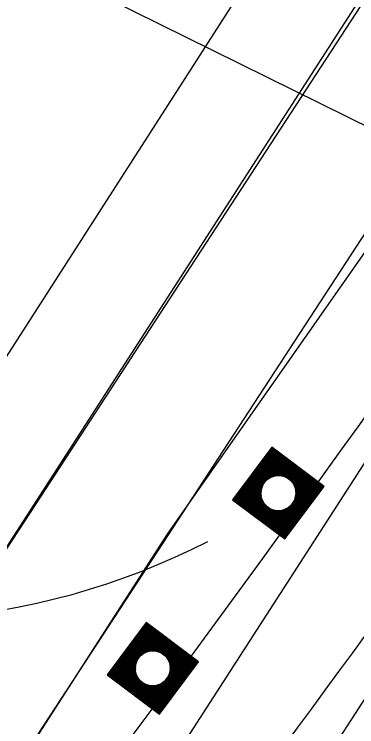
# Model space of a CAD drawing. Extents: x 14104283 to 14129344, y 8637090 to 8673339.
# Drawn here: x 14119205.4 to 14119237.5, y 8668979.3 to 8669046 of the extents above; entities that cross this region are included whole.
import ezdxf

# ---------------------------------------------------------------- set-up
doc = ezdxf.new("R2010")
doc.units = 0
for name, color, linetype in [('dsnCellElements', 7, 'Continuous'), ('dsnNonPlotable', 7, 'Continuous'), ('dsnPaintExistingBrokenLaneLineWhite', 7, 'Continuous'), ('dsnPaintExistingEdgeLineRightWhite', 7, 'Continuous'), ('dsnPaintRemoveBrokenLineWhite', 7, 'Continuous'), ('dsnPaintRemoveDoubleCenterLineYellow', 7, 'Continuous'), ('dsnShadingPaved', 7, 'Continuous'), ('dsnStdLabel', 7, 'Continuous'), ('dsnStgShadingPrevPav', 7, 'Continuous'), ('dsnTapePlaceChannelizingLaneWhite', 7, 'Continuous'), ('dsnTapePlaceChannelizingLaneYellow', 7, 'Continuous')]:
    doc.layers.add(name, color=color, linetype=linetype)

msp = doc.modelspace()

# ---------------------------------------------------------------- linework, layer by layer
at = {"layer": 'dsnCellElements'}
for centre in [(14119230.172, 8669001.179), (14119218.402, 8668984.776)]:
    msp.add_circle(centre, 1.65, dxfattribs=at)
at = {"layer": 'dsnNonPlotable'}
msp.add_lwpolyline([(14118092.03, 8667853.709), (14118786.76, 8669258.845), (14119692.142, 8668811.203), (14118997.412, 8667406.068)], close=True, dxfattribs=at)
at = {"layer": 'dsnPaintExistingBrokenLaneLineWhite'}
msp.add_line((14119234.389, 8668975.908), (14119353.592, 8669160.466), dxfattribs=at)
at = {"layer": 'dsnPaintExistingEdgeLineRightWhite'}
msp.add_lwpolyline([(14119412.154, 8669317.073), (14119387.623, 8669279.002), (14119355.614, 8669229.262), (14119328.753, 8669187.712), (14119296.908, 8669137.951), (14119267.448, 8669092.088), (14119237.896, 8669046.842), (14119206.907, 8668999.349), (14119178.966, 8668956.718), (14119155.37, 8668919.986)], dxfattribs=at)
at = {"layer": 'dsnPaintRemoveBrokenLineWhite'}
msp.add_lwpolyline([(14119165.41, 8668913.412), (14119189.033, 8668950.186), (14119216.95, 8668992.781), (14119247.944, 8669040.282), (14119277.52, 8669085.564), (14119307.01, 8669131.474), (14119338.846, 8669181.22), (14119365.698, 8669222.758), (14119393.589, 8669266.098)], dxfattribs=at)
at = {"layer": 'dsnPaintRemoveDoubleCenterLineYellow'}
msp.add_line((14119175.565, 8668906.951), (14119292.215, 8669087.555), dxfattribs=at)
at = {"layer": 'dsnShadingPaved'}
for p, q in [((14119155.499, 8668919.903), (14119497.219, 8669449.294)), ((14119403.438, 8669259.759), (14119219.81, 8668997.415)), ((14119219.814, 8668997.412), (14119165.582, 8668913.395))]:
    msp.add_line(p, q, dxfattribs=at)
for radius in [1988, 2000]:
    msp.add_arc((14117622.377, 8670166.303), radius, 323.15224, 327.157369, dxfattribs=at)
at = {"layer": 'dsnStdLabel'}
for points in [[(14119230.786, 8668996.892), (14119234.459, 8669001.794), (14119229.557, 8669005.467), (14119225.884, 8669000.565), (14119230.786, 8668996.892)], [(14119230.784, 8668996.894), (14119234.455, 8669001.793), (14119229.558, 8669005.462), (14119225.889, 8669000.565), (14119230.788, 8668996.894)], [(14119230.781, 8668996.895), (14119234.45, 8669001.792), (14119229.558, 8669005.458), (14119225.893, 8669000.566), (14119230.79, 8668996.897)], [(14119230.838, 8668997.026), (14119234.404, 8669001.786), (14119229.565, 8669005.411), (14119225.939, 8669000.573), (14119230.81, 8668996.923)], [(14119230.831, 8668997.072), (14119234.358, 8669001.779), (14119229.572, 8669005.365), (14119225.986, 8669000.579), (14119230.83, 8668996.95)], [(14119230.824, 8668997.119), (14119234.311, 8669001.773), (14119229.578, 8669005.319), (14119226.032, 8669000.586), (14119230.85, 8668996.976)], [(14119230.818, 8668997.165), (14119234.265, 8669001.766), (14119229.585, 8669005.273), (14119226.078, 8669000.592), (14119230.838, 8668997.026)], [(14119230.811, 8668997.211), (14119234.219, 8669001.759), (14119229.591, 8669005.227), (14119226.124, 8669000.599), (14119230.831, 8668997.072)], [(14119230.805, 8668997.257), (14119234.173, 8669001.753), (14119229.598, 8669005.18), (14119226.17, 8669000.606), (14119230.824, 8668997.119)], [(14119230.798, 8668997.303), (14119234.127, 8669001.746), (14119229.605, 8669005.134), (14119226.217, 8669000.612), (14119230.818, 8668997.165)], [(14119230.791, 8668997.35), (14119234.08, 8669001.739), (14119229.611, 8669005.088), (14119226.263, 8669000.619), (14119230.811, 8668997.211)], [(14119230.785, 8668997.396), (14119234.034, 8669001.733), (14119229.618, 8669005.042), (14119226.309, 8669000.625), (14119230.805, 8668997.257)], [(14119230.778, 8668997.442), (14119233.988, 8669001.726), (14119229.625, 8669004.996), (14119226.355, 8669000.632), (14119230.798, 8668997.303)], [(14119230.771, 8668997.488), (14119233.942, 8669001.72), (14119229.631, 8669004.949), (14119226.401, 8669000.639), (14119230.791, 8668997.35)], [(14119230.765, 8668997.534), (14119233.896, 8669001.713), (14119229.638, 8669004.903), (14119226.448, 8669000.645), (14119230.785, 8668997.396)], [(14119230.758, 8668997.581), (14119233.85, 8669001.706), (14119229.644, 8669004.857), (14119226.494, 8669000.652), (14119230.778, 8668997.442)], [(14119230.752, 8668997.627), (14119233.803, 8669001.7), (14119229.651, 8669004.811), (14119226.54, 8669000.659), (14119230.771, 8668997.488)], [(14119230.745, 8668997.673), (14119233.757, 8669001.693), (14119229.658, 8669004.765), (14119226.586, 8669000.665), (14119230.765, 8668997.534)], [(14119230.738, 8668997.719), (14119233.711, 8669001.686), (14119229.664, 8669004.718), (14119226.632, 8669000.672), (14119230.758, 8668997.581)], [(14119230.732, 8668997.765), (14119233.665, 8669001.68), (14119229.671, 8669004.672), (14119226.679, 8669000.678), (14119230.752, 8668997.627)], [(14119230.725, 8668997.812), (14119233.619, 8669001.673), (14119229.678, 8669004.626), (14119226.725, 8669000.685), (14119230.745, 8668997.673)], [(14119230.718, 8668997.858), (14119233.572, 8669001.667), (14119229.684, 8669004.58), (14119226.771, 8669000.692), (14119230.738, 8668997.719)], [(14119230.712, 8668997.904), (14119233.526, 8669001.66), (14119229.691, 8669004.534), (14119226.817, 8669000.698), (14119230.732, 8668997.765)], [(14119230.705, 8668997.95), (14119233.48, 8669001.653), (14119229.697, 8669004.487), (14119226.863, 8669000.705), (14119230.725, 8668997.812)], [(14119230.699, 8668997.996), (14119233.434, 8669001.647), (14119229.704, 8669004.441), (14119226.91, 8669000.712), (14119230.718, 8668997.858)], [(14119230.692, 8668998.043), (14119233.388, 8669001.64), (14119229.711, 8669004.395), (14119226.956, 8669000.718), (14119230.712, 8668997.904)], [(14119230.685, 8668998.089), (14119233.341, 8669001.634), (14119229.717, 8669004.349), (14119227.002, 8669000.725), (14119230.705, 8668997.95)], [(14119230.679, 8668998.135), (14119233.295, 8669001.627), (14119229.724, 8669004.303), (14119227.048, 8669000.731), (14119230.699, 8668997.996)], [(14119230.672, 8668998.181), (14119233.249, 8669001.62), (14119229.731, 8669004.256), (14119227.094, 8669000.738), (14119230.692, 8668998.043)], [(14119230.666, 8668998.227), (14119233.203, 8669001.614), (14119229.737, 8669004.21), (14119227.141, 8669000.745), (14119230.685, 8668998.089)], [(14119230.659, 8668998.274), (14119233.157, 8669001.607), (14119229.744, 8669004.164), (14119227.187, 8669000.751), (14119230.679, 8668998.135)], [(14119230.652, 8668998.32), (14119233.11, 8669001.6), (14119229.75, 8669004.118), (14119227.233, 8669000.758), (14119230.672, 8668998.181)], [(14119230.646, 8668998.366), (14119233.064, 8669001.594), (14119229.757, 8669004.072), (14119227.279, 8669000.765), (14119230.666, 8668998.227)], [(14119230.639, 8668998.412), (14119233.018, 8669001.587), (14119229.764, 8669004.025), (14119227.325, 8669000.771), (14119230.659, 8668998.274)], [(14119230.632, 8668998.458), (14119232.972, 8669001.581), (14119229.77, 8669003.979), (14119227.372, 8669000.778), (14119230.652, 8668998.32)], [(14119230.626, 8668998.504), (14119232.926, 8669001.574), (14119229.777, 8669003.933), (14119227.418, 8669000.784), (14119230.646, 8668998.366)], [(14119230.619, 8668998.551), (14119232.879, 8669001.567), (14119229.784, 8669003.887), (14119227.464, 8669000.791), (14119230.639, 8668998.412)], [(14119230.613, 8668998.597), (14119232.833, 8669001.561), (14119229.79, 8669003.841), (14119227.51, 8669000.798), (14119230.632, 8668998.458)], [(14119230.606, 8668998.643), (14119232.787, 8669001.554), (14119229.797, 8669003.794), (14119227.556, 8669000.804), (14119230.626, 8668998.504)], [(14119230.599, 8668998.689), (14119232.741, 8669001.547), (14119229.803, 8669003.748), (14119227.603, 8669000.811), (14119230.619, 8668998.551)], [(14119230.593, 8668998.735), (14119232.695, 8669001.541), (14119229.81, 8669003.702), (14119227.649, 8669000.818), (14119230.613, 8668998.597)], [(14119230.586, 8668998.782), (14119232.648, 8669001.534), (14119229.817, 8669003.656), (14119227.695, 8669000.824), (14119230.606, 8668998.643)], [(14119230.579, 8668998.828), (14119232.602, 8669001.528), (14119229.823, 8669003.61), (14119227.741, 8669000.831), (14119230.599, 8668998.689)], [(14119230.573, 8668998.874), (14119232.556, 8669001.521), (14119229.83, 8669003.564), (14119227.787, 8669000.837), (14119230.593, 8668998.735)], [(14119230.566, 8668998.92), (14119232.51, 8669001.514), (14119229.837, 8669003.517), (14119227.834, 8669000.844), (14119230.586, 8668998.782)], [(14119230.56, 8668998.966), (14119232.464, 8669001.508), (14119229.843, 8669003.471), (14119227.88, 8669000.851), (14119230.579, 8668998.828)], [(14119230.887, 8669002.648), (14119229.85, 8669003.425), (14119229.072, 8669002.388)], [(14119230.756, 8669002.704), (14119229.856, 8669003.379), (14119229.182, 8669002.479)], [(14119230.654, 8669002.74), (14119229.863, 8669003.333), (14119229.27, 8669002.541)], [(14119230.566, 8669002.764), (14119229.87, 8669003.286), (14119229.348, 8669002.59)], [(14119230.488, 8669002.782), (14119229.876, 8669003.24), (14119229.418, 8669002.628)], [(14119230.416, 8669002.794), (14119229.883, 8669003.194), (14119229.483, 8669002.66)], [(14119230.35, 8669002.803), (14119229.889, 8669003.148), (14119229.545, 8669002.688)], [(14119230.287, 8669002.809), (14119229.896, 8669003.102), (14119229.603, 8669002.711)], [(14119230.228, 8669002.812), (14119229.903, 8669003.055), (14119229.659, 8669002.73)], [(14119230.172, 8669002.813), (14119229.909, 8669003.009), (14119229.713, 8669002.747)], [(14119230.118, 8669002.812), (14119229.916, 8669002.963), (14119229.765, 8669002.761)], [(14119230.066, 8669002.809), (14119229.923, 8669002.917), (14119229.815, 8669002.773)], [(14119230.016, 8669002.805), (14119229.929, 8669002.871), (14119229.864, 8669002.783)], [(14119229.968, 8669002.8), (14119229.936, 8669002.824), (14119229.911, 8669002.792)], [(14119228.703, 8669001.895), (14119227.926, 8669000.857), (14119228.963, 8669000.08)], [(14119231.64, 8669000.464), (14119232.417, 8669001.501), (14119231.38, 8669002.278)], [(14119231.697, 8669000.595), (14119232.371, 8669001.494), (14119231.471, 8669002.169)], [(14119231.732, 8669000.697), (14119232.325, 8669001.488), (14119231.534, 8669002.081)], [(14119231.757, 8669000.784), (14119232.279, 8669001.481), (14119231.582, 8669002.003)], [(14119231.774, 8669000.863), (14119232.233, 8669001.475), (14119231.621, 8669001.933)], [(14119231.787, 8669000.935), (14119232.186, 8669001.468), (14119231.653, 8669001.868)], [(14119228.646, 8669001.764), (14119227.972, 8669000.864), (14119228.872, 8669000.19)], [(14119228.611, 8669001.662), (14119228.018, 8669000.871), (14119228.809, 8669000.278)], [(14119228.587, 8669001.574), (14119228.065, 8669000.877), (14119228.761, 8669000.355)], [(14119228.569, 8669001.496), (14119228.111, 8669000.884), (14119228.722, 8669000.425)], [(14119228.557, 8669001.424), (14119228.157, 8669000.89), (14119228.69, 8669000.491)], [(14119228.548, 8669001.357), (14119228.203, 8669000.897), (14119228.663, 8669000.552)], [(14119228.542, 8669001.295), (14119228.249, 8669000.904), (14119228.64, 8669000.611)], [(14119228.539, 8669001.235), (14119228.295, 8669000.91), (14119228.621, 8669000.667)], [(14119231.795, 8669001.001), (14119232.14, 8669001.461), (14119231.68, 8669001.806)], [(14119231.801, 8669001.064), (14119232.094, 8669001.455), (14119231.703, 8669001.748)], [(14119231.804, 8669001.123), (14119232.048, 8669001.448), (14119231.723, 8669001.692)], [(14119231.805, 8669001.179), (14119232.002, 8669001.441), (14119231.739, 8669001.638)], [(14119231.804, 8669001.233), (14119231.955, 8669001.435), (14119231.754, 8669001.586)], [(14119231.802, 8669001.285), (14119231.909, 8669001.428), (14119231.766, 8669001.536)], [(14119231.798, 8669001.334), (14119231.863, 8669001.422), (14119231.776, 8669001.487)], [(14119231.792, 8669001.382), (14119231.817, 8669001.415), (14119231.784, 8669001.439)], [(14119228.538, 8669001.179), (14119228.342, 8669000.917), (14119228.604, 8669000.72)], [(14119228.539, 8669001.125), (14119228.388, 8669000.923), (14119228.59, 8669000.772)], [(14119228.542, 8669001.074), (14119228.434, 8669000.93), (14119228.578, 8669000.823)], [(14119228.546, 8669001.024), (14119228.48, 8669000.937), (14119228.567, 8669000.871)], [(14119228.551, 8669000.976), (14119228.526, 8669000.943), (14119228.559, 8669000.919)], [(14119230.546, 8668999.059), (14119231.161, 8668999.879)], [(14119230.553, 8668999.013), (14119231.271, 8668999.971)], [(14119229.456, 8668999.711), (14119230.573, 8668998.874)], [(14119229.587, 8668999.654), (14119230.566, 8668998.92)], [(14119229.689, 8668999.619), (14119230.56, 8668998.966)], [(14119229.777, 8668999.594), (14119230.553, 8668999.013)], [(14119229.855, 8668999.577), (14119230.546, 8668999.059)], [(14119229.927, 8668999.564), (14119230.54, 8668999.105)], [(14119229.994, 8668999.555), (14119230.533, 8668999.151)], [(14119230.056, 8668999.55), (14119230.526, 8668999.197)], [(14119230.115, 8668999.547), (14119230.52, 8668999.244)], [(14119230.172, 8668999.546), (14119230.513, 8668999.29)], [(14119230.226, 8668999.547), (14119230.507, 8668999.336)], [(14119230.277, 8668999.549), (14119230.5, 8668999.382)], [(14119230.327, 8668999.553), (14119230.493, 8668999.428)], [(14119230.375, 8668999.558), (14119230.487, 8668999.475)], [(14119230.487, 8668999.475), (14119230.579, 8668999.597)], [(14119230.493, 8668999.428), (14119230.63, 8668999.611)], [(14119230.5, 8668999.382), (14119230.684, 8668999.628)], [(14119230.507, 8668999.336), (14119230.74, 8668999.648)], [(14119230.513, 8668999.29), (14119230.799, 8668999.671)], [(14119230.52, 8668999.244), (14119230.86, 8668999.698)], [(14119230.526, 8668999.197), (14119230.925, 8668999.73)], [(14119230.533, 8668999.151), (14119230.996, 8668999.769)], [(14119230.54, 8668999.105), (14119231.073, 8668999.817)], [(14119219.017, 8668980.488), (14119222.69, 8668985.39), (14119217.788, 8668989.063), (14119214.115, 8668984.161), (14119219.017, 8668980.488)], [(14119219.014, 8668980.49), (14119222.685, 8668985.39), (14119217.788, 8668989.059), (14119214.119, 8668984.162), (14119219.019, 8668980.491)], [(14119219.012, 8668980.492), (14119222.681, 8668985.389), (14119217.789, 8668989.054), (14119214.124, 8668984.163), (14119219.021, 8668980.493)], [(14119219.068, 8668980.623), (14119222.634, 8668985.382), (14119217.796, 8668989.008), (14119214.17, 8668984.169), (14119219.041, 8668980.52)], [(14119219.062, 8668980.669), (14119222.588, 8668985.376), (14119217.802, 8668988.962), (14119214.216, 8668984.176), (14119219.06, 8668980.546)], [(14119219.055, 8668980.715), (14119222.542, 8668985.369), (14119217.809, 8668988.916), (14119214.262, 8668984.182), (14119219.08, 8668980.573)], [(14119219.048, 8668980.761), (14119222.496, 8668985.363), (14119217.815, 8668988.869), (14119214.309, 8668984.189), (14119219.068, 8668980.623)], [(14119219.042, 8668980.808), (14119222.45, 8668985.356), (14119217.822, 8668988.823), (14119214.355, 8668984.196), (14119219.062, 8668980.669)], [(14119219.035, 8668980.854), (14119222.403, 8668985.349), (14119217.829, 8668988.777), (14119214.401, 8668984.202), (14119219.055, 8668980.715)], [(14119219.029, 8668980.9), (14119222.357, 8668985.343), (14119217.835, 8668988.731), (14119214.447, 8668984.209), (14119219.048, 8668980.761)], [(14119219.022, 8668980.946), (14119222.311, 8668985.336), (14119217.842, 8668988.685), (14119214.493, 8668984.216), (14119219.042, 8668980.808)], [(14119219.015, 8668980.992), (14119222.265, 8668985.33), (14119217.849, 8668988.638), (14119214.54, 8668984.222), (14119219.035, 8668980.854)], [(14119219.009, 8668981.039), (14119222.219, 8668985.323), (14119217.855, 8668988.592), (14119214.586, 8668984.229), (14119219.029, 8668980.9)], [(14119219.002, 8668981.085), (14119222.172, 8668985.316), (14119217.862, 8668988.546), (14119214.632, 8668984.235), (14119219.022, 8668980.946)], [(14119218.995, 8668981.131), (14119222.126, 8668985.31), (14119217.868, 8668988.5), (14119214.678, 8668984.242), (14119219.015, 8668980.992)], [(14119218.989, 8668981.177), (14119222.08, 8668985.303), (14119217.875, 8668988.454), (14119214.724, 8668984.249), (14119219.009, 8668981.039)], [(14119218.982, 8668981.223), (14119222.034, 8668985.296), (14119217.882, 8668988.407), (14119214.771, 8668984.255), (14119219.002, 8668981.085)], [(14119218.976, 8668981.27), (14119221.988, 8668985.29), (14119217.888, 8668988.361), (14119214.817, 8668984.262), (14119218.995, 8668981.131)], [(14119218.969, 8668981.316), (14119221.941, 8668985.283), (14119217.895, 8668988.315), (14119214.863, 8668984.269), (14119218.989, 8668981.177)], [(14119218.962, 8668981.362), (14119221.895, 8668985.277), (14119217.902, 8668988.269), (14119214.909, 8668984.275), (14119218.982, 8668981.223)], [(14119218.956, 8668981.408), (14119221.849, 8668985.27), (14119217.908, 8668988.223), (14119214.955, 8668984.282), (14119218.976, 8668981.27)], [(14119218.949, 8668981.454), (14119221.803, 8668985.263), (14119217.915, 8668988.176), (14119215.002, 8668984.288), (14119218.969, 8668981.316)], [(14119218.942, 8668981.501), (14119221.757, 8668985.257), (14119217.921, 8668988.13), (14119215.048, 8668984.295), (14119218.962, 8668981.362)], [(14119218.936, 8668981.547), (14119221.71, 8668985.25), (14119217.928, 8668988.084), (14119215.094, 8668984.302), (14119218.956, 8668981.408)], [(14119218.929, 8668981.593), (14119221.664, 8668985.243), (14119217.935, 8668988.038), (14119215.14, 8668984.308), (14119218.949, 8668981.454)], [(14119218.923, 8668981.639), (14119221.618, 8668985.237), (14119217.941, 8668987.992), (14119215.186, 8668984.315), (14119218.942, 8668981.501)], [(14119218.916, 8668981.685), (14119221.572, 8668985.23), (14119217.948, 8668987.946), (14119215.233, 8668984.321), (14119218.936, 8668981.547)], [(14119218.909, 8668981.732), (14119221.526, 8668985.224), (14119217.954, 8668987.899), (14119215.279, 8668984.328), (14119218.929, 8668981.593)], [(14119218.903, 8668981.778), (14119221.48, 8668985.217), (14119217.961, 8668987.853), (14119215.325, 8668984.335), (14119218.923, 8668981.639)], [(14119218.896, 8668981.824), (14119221.433, 8668985.21), (14119217.968, 8668987.807), (14119215.371, 8668984.341), (14119218.916, 8668981.685)], [(14119218.889, 8668981.87), (14119221.387, 8668985.204), (14119217.974, 8668987.761), (14119215.417, 8668984.348), (14119218.909, 8668981.732)], [(14119218.883, 8668981.916), (14119221.341, 8668985.197), (14119217.981, 8668987.715), (14119215.464, 8668984.355), (14119218.903, 8668981.778)], [(14119218.876, 8668981.963), (14119221.295, 8668985.19), (14119217.988, 8668987.668), (14119215.51, 8668984.361), (14119218.896, 8668981.824)], [(14119218.87, 8668982.009), (14119221.249, 8668985.184), (14119217.994, 8668987.622), (14119215.556, 8668984.368), (14119218.889, 8668981.87)], [(14119218.863, 8668982.055), (14119221.202, 8668985.177), (14119218.001, 8668987.576), (14119215.602, 8668984.374), (14119218.883, 8668981.916)], [(14119218.856, 8668982.101), (14119221.156, 8668985.171), (14119218.007, 8668987.53), (14119215.648, 8668984.381), (14119218.876, 8668981.963)], [(14119218.85, 8668982.147), (14119221.11, 8668985.164), (14119218.014, 8668987.484), (14119215.695, 8668984.388), (14119218.87, 8668982.009)], [(14119218.843, 8668982.194), (14119221.064, 8668985.157), (14119218.021, 8668987.437), (14119215.741, 8668984.394), (14119218.863, 8668982.055)], [(14119218.836, 8668982.24), (14119221.018, 8668985.151), (14119218.027, 8668987.391), (14119215.787, 8668984.401), (14119218.856, 8668982.101)], [(14119218.83, 8668982.286), (14119220.971, 8668985.144), (14119218.034, 8668987.345), (14119215.833, 8668984.408), (14119218.85, 8668982.147)], [(14119218.823, 8668982.332), (14119220.925, 8668985.137), (14119218.041, 8668987.299), (14119215.879, 8668984.414), (14119218.843, 8668982.194)], [(14119218.817, 8668982.378), (14119220.879, 8668985.131), (14119218.047, 8668987.253), (14119215.926, 8668984.421), (14119218.836, 8668982.24)], [(14119218.81, 8668982.425), (14119220.833, 8668985.124), (14119218.054, 8668987.206), (14119215.972, 8668984.427), (14119218.83, 8668982.286)], [(14119218.803, 8668982.471), (14119220.787, 8668985.118), (14119218.06, 8668987.16), (14119216.018, 8668984.434), (14119218.823, 8668982.332)], [(14119218.797, 8668982.517), (14119220.74, 8668985.111), (14119218.067, 8668987.114), (14119216.064, 8668984.441), (14119218.817, 8668982.378)], [(14119218.79, 8668982.563), (14119220.694, 8668985.104), (14119218.074, 8668987.068), (14119216.11, 8668984.447), (14119218.81, 8668982.425)], [(14119219.118, 8668986.244), (14119218.08, 8668987.022), (14119217.303, 8668985.984)], [(14119218.987, 8668986.301), (14119218.087, 8668986.975), (14119217.413, 8668986.076)], [(14119218.885, 8668986.336), (14119218.094, 8668986.929), (14119217.501, 8668986.138)], [(14119218.797, 8668986.361), (14119218.1, 8668986.883), (14119217.578, 8668986.186)], [(14119218.719, 8668986.378), (14119218.107, 8668986.837), (14119217.648, 8668986.225)], [(14119218.647, 8668986.391), (14119218.113, 8668986.791), (14119217.714, 8668986.257)], [(14119218.58, 8668986.4), (14119218.12, 8668986.744), (14119217.775, 8668986.284)], [(14119218.518, 8668986.405), (14119218.127, 8668986.698), (14119217.834, 8668986.307)], [(14119218.458, 8668986.408), (14119218.133, 8668986.652), (14119217.89, 8668986.327)], [(14119218.402, 8668986.409), (14119218.14, 8668986.606), (14119217.943, 8668986.344)], [(14119218.348, 8668986.408), (14119218.147, 8668986.56), (14119217.995, 8668986.358)], [(14119218.297, 8668986.406), (14119218.153, 8668986.513), (14119218.046, 8668986.37)], [(14119218.247, 8668986.402), (14119218.16, 8668986.467), (14119218.094, 8668986.38)], [(14119218.199, 8668986.397), (14119218.166, 8668986.421), (14119218.142, 8668986.388)], [(14119219.871, 8668984.06), (14119220.648, 8668985.098), (14119219.611, 8668985.875)], [(14119216.934, 8668985.491), (14119216.156, 8668984.454), (14119217.194, 8668983.677)], [(14119216.877, 8668985.36), (14119216.203, 8668984.461), (14119217.103, 8668983.786)], [(14119216.842, 8668985.258), (14119216.249, 8668984.467), (14119217.04, 8668983.874)], [(14119216.817, 8668985.171), (14119216.295, 8668984.474), (14119216.992, 8668983.952)], [(14119219.928, 8668984.191), (14119220.602, 8668985.091), (14119219.702, 8668985.765)], [(14119219.963, 8668984.293), (14119220.556, 8668985.084), (14119219.765, 8668985.677)], [(14119219.987, 8668984.381), (14119220.509, 8668985.078), (14119219.813, 8668985.6)], [(14119220.005, 8668984.459), (14119220.463, 8668985.071), (14119219.851, 8668985.53)], [(14119220.017, 8668984.531), (14119220.417, 8668985.065), (14119219.884, 8668985.464)], [(14119220.026, 8668984.598), (14119220.371, 8668985.058), (14119219.911, 8668985.403)], [(14119220.032, 8668984.66), (14119220.325, 8668985.051), (14119219.934, 8668985.344)], [(14119220.035, 8668984.72), (14119220.278, 8668985.045), (14119219.953, 8668985.288)], [(14119220.036, 8668984.776), (14119220.232, 8668985.038), (14119219.97, 8668985.235)], [(14119220.035, 8668984.83), (14119220.186, 8668985.032), (14119219.984, 8668985.183)], [(14119216.8, 8668985.092), (14119216.341, 8668984.48), (14119216.953, 8668984.022)], [(14119216.787, 8668985.02), (14119216.387, 8668984.487), (14119216.921, 8668984.087)], [(14119216.778, 8668984.954), (14119216.434, 8668984.494), (14119216.894, 8668984.149)], [(14119216.773, 8668984.891), (14119216.48, 8668984.5), (14119216.871, 8668984.207)], [(14119216.77, 8668984.832), (14119216.526, 8668984.507), (14119216.851, 8668984.263)], [(14119216.769, 8668984.776), (14119216.572, 8668984.514), (14119216.834, 8668984.317)], [(14119216.77, 8668984.722), (14119216.618, 8668984.52), (14119216.82, 8668984.369)], [(14119216.772, 8668984.67), (14119216.665, 8668984.527), (14119216.808, 8668984.419)], [(14119216.776, 8668984.621), (14119216.711, 8668984.533), (14119216.798, 8668984.468)], [(14119216.781, 8668984.573), (14119216.757, 8668984.54), (14119216.79, 8668984.516)], [(14119220.032, 8668984.881), (14119220.14, 8668985.025), (14119219.996, 8668985.132)], [(14119220.028, 8668984.931), (14119220.094, 8668985.018), (14119220.006, 8668985.084)], [(14119220.023, 8668984.979), (14119220.047, 8668985.012), (14119220.015, 8668985.036)], [(14119217.687, 8668983.307), (14119218.803, 8668982.471)], [(14119217.818, 8668983.251), (14119218.797, 8668982.517)], [(14119217.92, 8668983.215), (14119218.79, 8668982.563)], [(14119218.007, 8668983.191), (14119218.783, 8668982.609)], [(14119218.086, 8668983.173), (14119218.777, 8668982.656)], [(14119218.717, 8668983.071), (14119218.809, 8668983.194)], [(14119218.724, 8668983.025), (14119218.861, 8668983.208)], [(14119218.731, 8668982.979), (14119218.915, 8668983.225)], [(14119218.737, 8668982.933), (14119218.971, 8668983.244)], [(14119218.744, 8668982.887), (14119219.029, 8668983.267)], [(14119218.75, 8668982.84), (14119219.091, 8668983.295)], [(14119218.757, 8668982.794), (14119219.156, 8668983.327)], [(14119218.764, 8668982.748), (14119219.226, 8668983.365)], [(14119218.77, 8668982.702), (14119219.304, 8668983.414)], [(14119218.777, 8668982.656), (14119219.392, 8668983.476)], [(14119218.783, 8668982.609), (14119219.501, 8668983.567)], [(14119218.158, 8668983.161), (14119218.77, 8668982.702)], [(14119218.224, 8668983.152), (14119218.764, 8668982.748)], [(14119218.287, 8668983.146), (14119218.757, 8668982.794)], [(14119218.346, 8668983.143), (14119218.75, 8668982.84)], [(14119218.402, 8668983.142), (14119218.744, 8668982.887)], [(14119218.456, 8668983.143), (14119218.737, 8668982.933)], [(14119218.508, 8668983.146), (14119218.731, 8668982.979)], [(14119218.558, 8668983.15), (14119218.724, 8668983.025)], [(14119218.606, 8668983.155), (14119218.717, 8668983.071)]]:
    msp.add_lwpolyline(points, dxfattribs=at)
for centre, radius, start, end in [((14120503.024, 8668359.238), 1512, 147.24256, 159.626707), ((14120503.024, 8668359.238), 1488, 147.24256, 158.157867), ((14119192.991, 8669056.268), 66.988, 250.56694, 297.15297)]:
    msp.add_arc(centre, radius, start, end, dxfattribs=at)
at = {"layer": 'dsnStgShadingPrevPav'}
msp.add_lwpolyline([(14119144.139, 8668920.298), (14119170.944, 8668961.906), (14119198.951, 8669005.045), (14119229.551, 8669052.673), (14119259.704, 8669099.165), (14119288.843, 8669144.529), (14119320.431, 8669193.086), (14119347.134, 8669234.701), (14119379.164, 8669285.012), (14119403.272, 8669322.206)], dxfattribs=at)
at = {"layer": 'dsnTapePlaceChannelizingLaneWhite'}
msp.add_arc((14117622.377, 8670166.303), 2000, 323.15224, 327.157369, dxfattribs=at)
at = {"layer": 'dsnTapePlaceChannelizingLaneYellow'}
for p, q in [((14119403.438, 8669259.759), (14119219.81, 8668997.415)), ((14119219.81, 8668997.415), (14119165.579, 8668913.397))]:
    msp.add_line(p, q, dxfattribs=at)
msp.add_arc((14117622.377, 8670166.303), 1988, 323.15224, 327.157369, dxfattribs=at)

doc.saveas('drawing.dxf')
